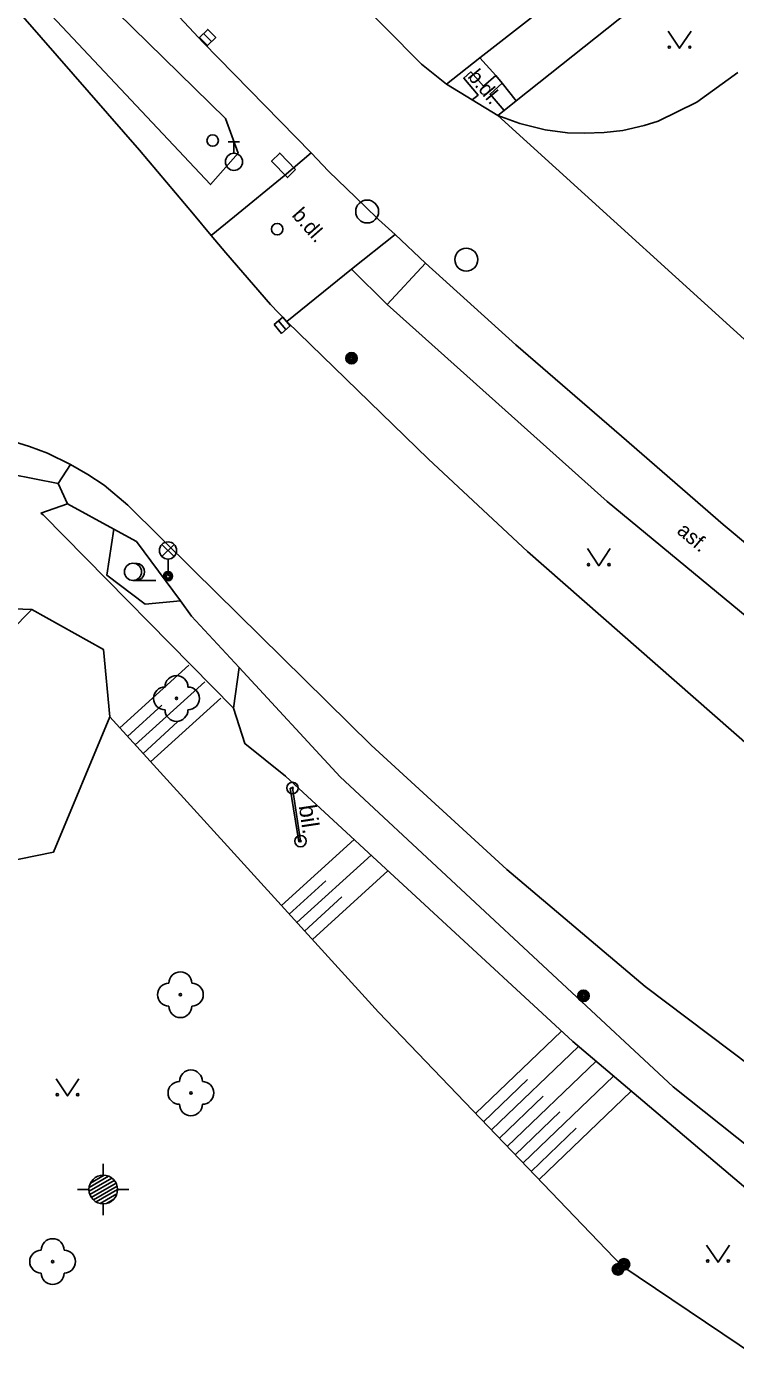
# Model space of a CAD drawing. Extents: x -595546 to -593986, y -1160845 to -1159202.
# Drawn here: x -594256.5 to -594225.5, y -1160586.2 to -1160528.2 of the extents above; entities that cross this region are included whole.
import ezdxf

# ---------------------------------------------------------------- set-up
doc = ezdxf.new("R2010")
doc.units = 0
for name, color, linetype in [('Level 22', 7, 'Continuous'), ('Level 24', 7, 'Continuous'), ('Level 25', 7, 'Continuous'), ('Level 27', 7, 'Continuous'), ('Level 28', 7, 'Continuous'), ('Level 33', 7, 'Continuous'), ('Level 35', 7, 'Continuous'), ('Level 36', 7, 'Continuous'), ('Specificka linie pasportu komunikaci', 7, 'Continuous'), ('TM - chodniky - VP', 7, 'Continuous'), ('TM - dolni hrana svahu', 7, 'Continuous'), ('TM - horni hrana svahu', 7, 'Continuous'), ('TM - hranice souvisleho porostu (skupiny stromu_ kere)', 7, 'Continuous'), ('TM - komunikace - VP', 7, 'Continuous'), ('TM - pomocna konstrukcni linie', 7, 'Continuous'), ('TM - popis povrchu', 7, 'Continuous'), ('TM - poznamka', 7, 'Continuous'), ('TM - predmet maleho rozsahu (zamereny obvodem)', 7, 'Continuous'), ('TM - rozhrani mezi zpev. plochami mezi sebou - VP', 7, 'Continuous'), ('TM - rozhrani ploch obecne - VP', 7, 'Continuous'), ('TM - srafovani', 7, 'Continuous'), ('TM - zed operna - VP', 7, 'Continuous')]:
    doc.layers.add(name, color=color, linetype=linetype)

msp = doc.modelspace()

# ---------------------------------------------------------------- linework, layer by layer
at = {"layer": 'Level 22'}
for centre in [(-594249.94, -1160557.58), (-594249.77, -1160570.52), (-594249.31, -1160574.81), (-594255.35, -1160582.18)]:
    msp.add_circle(centre, 0.05, dxfattribs=at)
for centre, start, end in [((-594249.94, -1160557.08), 0, 180), ((-594250.44, -1160557.58), 90, 270), ((-594249.44, -1160557.58), 270, 90), ((-594249.94, -1160558.08), 180, 0), ((-594249.77, -1160570.02), 0, 180), ((-594250.27, -1160570.52), 90, 270), ((-594249.27, -1160570.52), 270, 90), ((-594249.77, -1160571.02), 180, 0), ((-594249.81, -1160574.81), 90, 270), ((-594249.31, -1160574.31), 0, 180), ((-594248.81, -1160574.81), 270, 90), ((-594249.31, -1160575.31), 180, 0), ((-594255.35, -1160581.68), 0, 180), ((-594255.85, -1160582.18), 90, 270), ((-594254.85, -1160582.18), 270, 90), ((-594255.35, -1160582.68), 180, 0)]:
    msp.add_arc(centre, 0.5, start, end, dxfattribs=at)
at = {"layer": 'Level 24'}
msp.add_lwpolyline([(-594244.733, -1160534.476), (-594245.43, -1160533.759), (-594245.788, -1160534.108), (-594245.091, -1160534.825)], close=True, dxfattribs=at)
at = {"layer": 'Level 25'}
for centre, radius in [((-594242.29, -1160542.72), 0.25), ((-594242.29, -1160542.72), 0.2), ((-594242.29, -1160542.72), 0.15), ((-594242.29, -1160542.72), 0.1), ((-594242.29, -1160542.72), 0.05), ((-594244.87, -1160561.49), 0.25), ((-594244.87, -1160561.49), 0.0303), ((-594244.52, -1160563.81), 0.25), ((-594244.52, -1160563.81), 0.0303), ((-594232.16, -1160570.57), 0.25), ((-594232.16, -1160570.57), 0.2), ((-594232.16, -1160570.57), 0.15), ((-594232.16, -1160570.57), 0.1), ((-594232.16, -1160570.57), 0.05), ((-594230.65, -1160582.52), 0.25), ((-594230.65, -1160582.52), 0.2), ((-594230.65, -1160582.52), 0.15), ((-594230.65, -1160582.52), 0.1), ((-594230.39, -1160582.3), 0.25), ((-594230.39, -1160582.3), 0.2), ((-594230.39, -1160582.3), 0.15), ((-594230.39, -1160582.3), 0.1), ((-594230.39, -1160582.3), 0.05), ((-594230.65, -1160582.52), 0.05)]:
    msp.add_circle(centre, radius, dxfattribs=at)
at = {"layer": 'Level 27'}
for p, q in [((-594248.755, -1160528.531), (-594248.405, -1160528.889)), ((-594245.482, -1160541.09), (-594245.158, -1160541.47))]:
    msp.add_line(p, q, dxfattribs=at)
for points in [[(-594248.934, -1160528.706), (-594248.584, -1160529.064), (-594248.226, -1160528.714), (-594248.576, -1160528.356)], [(-594245.672, -1160541.252), (-594245.348, -1160541.632), (-594244.968, -1160541.308), (-594245.292, -1160540.928)]]:
    msp.add_lwpolyline(points, close=True, dxfattribs=at)
for centre in [(-594241.61, -1160536.31), (-594237.28, -1160538.41)]:
    msp.add_circle(centre, 0.5, dxfattribs=at)
at = {"layer": 'Level 28'}
for p, q in [((-594247.68, -1160533.265), (-594247.18, -1160533.265)), ((-594247.43, -1160533.765), (-594247.43, -1160533.265))]:
    msp.add_line(p, q, dxfattribs=at)
for centre, radius in [((-594248.36, -1160533.21), 0.25), ((-594247.43, -1160534.14), 0.375), ((-594245.54, -1160537.08), 0.25)]:
    msp.add_circle(centre, radius, dxfattribs=at)
at = {"layer": 'Level 33'}
for p, q in [((-594250.575, -1160551.38), (-594250.045, -1160550.85)), ((-594250.575, -1160550.85), (-594250.045, -1160551.38)), ((-594250.31, -1160551.49), (-594250.31, -1160552.24))]:
    msp.add_line(p, q, dxfattribs=at)
for centre, radius in [((-594250.31, -1160551.115), 0.375), ((-594250.31, -1160552.24), 0.2), ((-594250.31, -1160552.24), 0.145), ((-594250.31, -1160552.24), 0.0876)]:
    msp.add_circle(centre, radius, dxfattribs=at)
at = {"layer": 'Level 35'}
for p, q in [((-594253.14, -1160578.405), (-594253.14, -1160577.905)), ((-594253.76, -1160579.107), (-594252.763, -1160578.532)), ((-594253.759, -1160578.945), (-594252.904, -1160578.452)), ((-594253.725, -1160579.249), (-594252.658, -1160578.633)), ((-594253.697, -1160578.748), (-594253.106, -1160578.407)), ((-594253.661, -1160579.374), (-594252.582, -1160578.751)), ((-594253.57, -1160579.483), (-594252.533, -1160578.884)), ((-594253.765, -1160579.03), (-594254.265, -1160579.03)), ((-594253.448, -1160579.574), (-594252.515, -1160579.036)), ((-594253.28, -1160579.639), (-594252.543, -1160579.213)), ((-594253, -1160579.639), (-594252.683, -1160579.456)), ((-594252.515, -1160579.03), (-594252.015, -1160579.03)), ((-594253.14, -1160579.655), (-594253.14, -1160580.155))]:
    msp.add_line(p, q, dxfattribs=at)
msp.add_circle((-594253.14, -1160579.03), 0.625, dxfattribs=at)
at = {"layer": 'Level 36'}
msp.add_line((-594251.84, -1160552.425), (-594250.84, -1160552.425), dxfattribs=at)
for points in [[(-594228.46, -1160528.43), (-594227.96, -1160529.18), (-594227.46, -1160528.43)], [(-594231.99, -1160551.03), (-594231.49, -1160551.78), (-594230.99, -1160551.03)], [(-594255.2, -1160574.19), (-594254.7, -1160574.94), (-594254.2, -1160574.19)], [(-594226.78, -1160581.46), (-594226.28, -1160582.21), (-594225.78, -1160581.46)]]:
    msp.add_lwpolyline(points, dxfattribs=at)
for centre, radius in [((-594228.41, -1160529.13), 0.05), ((-594227.511, -1160529.13), 0.05), ((-594251.84, -1160552.05), 0.375), ((-594231.94, -1160551.73), 0.05), ((-594231.041, -1160551.73), 0.05), ((-594255.15, -1160574.89), 0.05), ((-594254.251, -1160574.89), 0.05), ((-594226.73, -1160582.16), 0.05), ((-594225.831, -1160582.16), 0.05)]:
    msp.add_circle(centre, radius, dxfattribs=at)
msp.add_arc((-594251.715, -1160552.05), 0.375, 260.40593, 99.59407, dxfattribs=at)
at = {"layer": 'Specificka linie pasportu komunikaci'}
msp.add_lwpolyline([(-594223.07, -1160543.77), (-594235.9, -1160532.11)], dxfattribs=at)
at = {"layer": 'TM - chodniky - VP'}
for points in [[(-594225.18, -1160520.63), (-594236.68, -1160529.6)], [(-594224.13, -1160522.75), (-594235.1, -1160531.47)], [(-594236.68, -1160529.6), (-594238.14, -1160530.74)], [(-594235.63, -1160531.9), (-594235.9, -1160532.11)], [(-594235.1, -1160531.47), (-594235.63, -1160531.9)], [(-594245.23, -1160534.75), (-594244.05, -1160533.74)], [(-594247.4, -1160536.53), (-594245.23, -1160534.75)], [(-594248.42, -1160537.35), (-594247.4, -1160536.53)], [(-594240.39, -1160537.31), (-594242.3, -1160538.83)], [(-594242.3, -1160538.83), (-594245.12, -1160541.11)], [(-594240.73, -1160540.37), (-594242.3, -1160538.83)], [(-594221.23, -1160557.14), (-594231.12, -1160548.98), (-594240.73, -1160540.37)], [(-594254.57, -1160547.36), (-594255.11, -1160548.19)], [(-594255.11, -1160548.19), (-594257.18, -1160547.79)]]:
    msp.add_lwpolyline(points, dxfattribs=at)
at = {"layer": 'TM - dolni hrana svahu'}
for points in [[(-594255.87, -1160549.48), (-594255.76, -1160549.56), (-594247.45, -1160558.01)], [(-594177.42, -1160612.13), (-594185.18, -1160606.19), (-594200.83, -1160596.05), (-594215.41, -1160587.16), (-594232.63, -1160572.56)]]:
    msp.add_lwpolyline(points, dxfattribs=at)
at = {"layer": 'TM - horni hrana svahu'}
for points in [[(-594259.02, -1160553.59), (-594256.26, -1160553.7)], [(-594252.85, -1160558.39), (-594241.12, -1160571.28), (-594230.49, -1160582.36), (-594219.48, -1160589.77), (-594212.78, -1160593.89), (-594208.09, -1160596.76), (-594186.89, -1160610.34), (-594181.78, -1160613.03), (-594178.87, -1160616.94)]]:
    msp.add_lwpolyline(points, dxfattribs=at)
at = {"layer": 'TM - hranice souvisleho porostu (skupiny stromu_ kere)'}
for points in [[(-594257.48, -1160525.52), (-594248.45, -1160535.13), (-594247.25, -1160533.76), (-594247.8, -1160532.25), (-594254.55, -1160525.62), (-594260.16, -1160519.37), (-594265.28, -1160513.61)], [(-594254.7, -1160549.08), (-594255.11, -1160548.19)], [(-594249.77, -1160553.32), (-594251.31, -1160553.46), (-594252.98, -1160552.2), (-594252.67, -1160550.19)], [(-594259.59, -1160556.74), (-594258.13, -1160555.58), (-594256.26, -1160553.7)], [(-594256.26, -1160553.7), (-594253.13, -1160555.44), (-594252.85, -1160558.39)], [(-594247.45, -1160558.01), (-594247.2, -1160556.23)], [(-594252.85, -1160558.39), (-594255.31, -1160564.29), (-594258.26, -1160564.89), (-594262.85, -1160561.22), (-594263.55, -1160557.29)], [(-594245.17, -1160560.98), (-594246.96, -1160559.55), (-594247.45, -1160558.01)], [(-594232.63, -1160572.56), (-594245.17, -1160560.98)]]:
    msp.add_lwpolyline(points, dxfattribs=at)
at = {"layer": 'TM - komunikace - VP'}
for points in [[(-594248.26, -1160520.65), (-594245.63, -1160523.41), (-594239.23, -1160529.88), (-594238.14, -1160530.74)], [(-594249.19, -1160536.43), (-594251.55, -1160533.63), (-594258.76, -1160525.37), (-594261.79, -1160521.99)], [(-594244.05, -1160533.74), (-594248.77, -1160528.92), (-594252.9, -1160524.5), (-594253.56, -1160523.78)], [(-594227.21, -1160531.54), (-594225.42, -1160530.23)], [(-594238.14, -1160530.74), (-594237.02, -1160531.43)], [(-594237.02, -1160531.43), (-594235.9, -1160532.11)], [(-594235.9, -1160532.11), (-594234.94, -1160532.46), (-594233.83, -1160532.74), (-594232.86, -1160532.87), (-594232.11, -1160532.89), (-594231.25, -1160532.86), (-594230.44, -1160532.77), (-594229.51, -1160532.55), (-594228.9, -1160532.36), (-594227.21, -1160531.54)], [(-594241.71, -1160536.08), (-594243.3, -1160534.54), (-594244.05, -1160533.74)], [(-594240.39, -1160537.31), (-594241.11, -1160536.66), (-594241.71, -1160536.08)], [(-594248.42, -1160537.35), (-594249.19, -1160536.43)], [(-594245.12, -1160541.11), (-594245.83, -1160540.37), (-594247.78, -1160538.11), (-594248.42, -1160537.35)], [(-594239.06, -1160538.56), (-594240.39, -1160537.31)], [(-594239.06, -1160538.56), (-594235.11, -1160542.13), (-594230.5, -1160546.12), (-594226.06, -1160549.98), (-594222.25, -1160553.15)], [(-594245.12, -1160541.11), (-594238.93, -1160547.13), (-594234.6, -1160551.16), (-594224.88, -1160559.7)], [(-594259.41, -1160546.15), (-594258.69, -1160546.14), (-594257.89, -1160546.19), (-594257.06, -1160546.36), (-594256.36, -1160546.58), (-594255.57, -1160546.87), (-594254.57, -1160547.36)], [(-594254.57, -1160547.36), (-594253.81, -1160547.8), (-594253.1, -1160548.26), (-594252.07, -1160549.13)], [(-594249.19, -1160551.97), (-594252.07, -1160549.13)], [(-594241.43, -1160559.62), (-594249.19, -1160551.97)], [(-594224.85, -1160573.65), (-594229.46, -1160570.16), (-594235.5, -1160565.05), (-594241.43, -1160559.62)]]:
    msp.add_lwpolyline(points, dxfattribs=at)
at = {"layer": 'TM - pomocna konstrukcni linie'}
msp.add_lwpolyline([(-594244.87, -1160561.49), (-594244.97, -1160561.5), (-594244.6, -1160563.84), (-594244.52, -1160563.81)], dxfattribs=at)
at = {"layer": 'TM - predmet maleho rozsahu (zamereny obvodem)'}
msp.add_lwpolyline([(-594244.87, -1160561.49), (-594244.52, -1160563.81)], dxfattribs=at)
at = {"layer": 'TM - rozhrani mezi zpev. plochami mezi sebou - VP'}
for points in [[(-594236.68, -1160529.6), (-594235.99, -1160530.37)], [(-594235.99, -1160530.37), (-594236.52, -1160530.84), (-594237.08, -1160530.21), (-594237.39, -1160530.48), (-594236.76, -1160531.22), (-594237.02, -1160531.43)], [(-594235.71, -1160530.71), (-594236.24, -1160531.18), (-594235.63, -1160531.9)], [(-594235.99, -1160530.37), (-594235.71, -1160530.71)], [(-594235.71, -1160530.71), (-594235.1, -1160531.47)]]:
    msp.add_lwpolyline(points, dxfattribs=at)
at = {"layer": 'TM - rozhrani ploch obecne - VP'}
msp.add_lwpolyline([(-594239.06, -1160538.56), (-594240.73, -1160540.37)], dxfattribs=at)
at = {"layer": 'TM - srafovani'}
for points in [[(-594252.41, -1160558.87), (-594249.4, -1160556.13)], [(-594251.74, -1160559.61), (-594248.7, -1160556.85)], [(-594252.08, -1160559.24), (-594250.58, -1160557.88)], [(-594251.07, -1160560.35), (-594248, -1160557.57)], [(-594251.4, -1160559.98), (-594249.89, -1160558.6)], [(-594245.35, -1160566.63), (-594242.18, -1160563.74)], [(-594244.68, -1160567.37), (-594241.44, -1160564.43)], [(-594245.01, -1160567), (-594243.41, -1160565.54)], [(-594244, -1160568.11), (-594240.7, -1160565.11)], [(-594244.34, -1160567.74), (-594242.71, -1160566.25)], [(-594236.87, -1160575.71), (-594233.12, -1160572.11)], [(-594236.18, -1160576.43), (-594232.37, -1160572.78)], [(-594235.49, -1160577.15), (-594231.61, -1160573.43)], [(-594236.52, -1160576.07), (-594234.61, -1160574.23)], [(-594234.79, -1160577.87), (-594230.84, -1160574.08)], [(-594234.1, -1160578.6), (-594230.07, -1160574.73)], [(-594235.83, -1160576.79), (-594233.92, -1160574.96)], [(-594235.14, -1160577.51), (-594233.19, -1160575.64)], [(-594234.45, -1160578.24), (-594232.48, -1160576.35)]]:
    msp.add_lwpolyline(points, dxfattribs=at)
at = {"layer": 'TM - zed operna - VP'}
for points in [[(-594255.87, -1160549.48), (-594254.7, -1160549.08)], [(-594254.7, -1160549.08), (-594252.67, -1160550.19)], [(-594252.67, -1160550.19), (-594251.69, -1160550.72)], [(-594249.77, -1160553.32), (-594251.69, -1160550.72)], [(-594247.2, -1160556.23), (-594249.28, -1160553.98), (-594249.77, -1160553.32)], [(-594242.79, -1160561.01), (-594247.2, -1160556.23)], [(-594228.24, -1160574.55), (-594242.79, -1160561.01)], [(-594215.04, -1160585.04), (-594228.24, -1160574.55)]]:
    msp.add_lwpolyline(points, dxfattribs=at)

# ---------------------------------------------------------------- texts
at = {"layer": 'TM - popis povrchu'}
for s, rotation, p in [('b.dl.', 309.89562, (-594237.25, -1160530.43)), ('b.dl.', 311.4135, (-594244.93, -1160536.49)), ('asf.', 319.93922, (-594228.12, -1160550.33))]:
    msp.add_text(s, height=0.65, rotation=rotation, dxfattribs=at).set_placement(p)
at = {"layer": 'TM - poznamka'}
msp.add_text('bil.', height=0.75, rotation=278.57907, dxfattribs=at).set_placement((-594244.6, -1160562.28))

doc.saveas('drawing.dxf')
